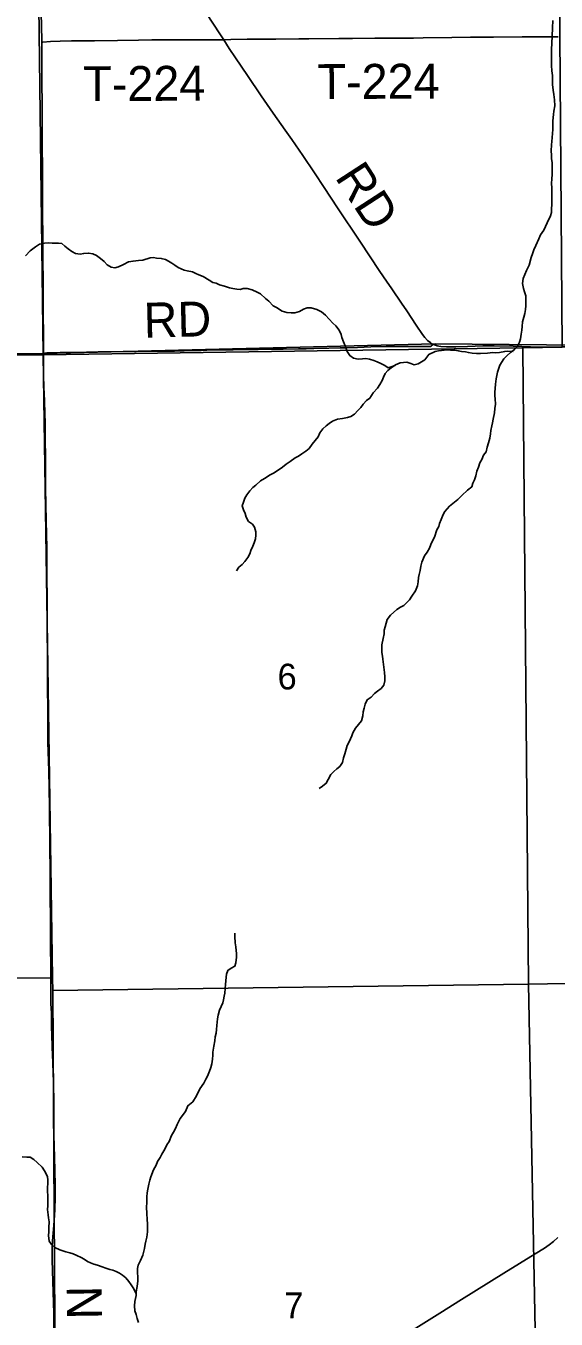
# Model space of a CAD drawing. Extents: x 1985906 to 2360102, y 891258 to 1222054.
# Drawn here: x 2077163 to 2081712, y 985131 to 996240 of the extents above; entities that cross this region are included whole.
import ezdxf

# ---------------------------------------------------------------- set-up
doc = ezdxf.new("R2010")
doc.units = 0
for name, color, linetype in [('GM_X_County_Road', 7, 'Continuous'), ('GM_X_County_Road_Text', 7, 'Continuous'), ('GM_X_Minor_River', 7, 'Continuous'), ('GM_X_Section', 7, 'Continuous'), ('GM_X_Section_Text', 7, 'Continuous'), ('GM_X_State_Route', 7, 'Continuous'), ('GM_X_Township', 7, 'Continuous'), ('GM_X_Township_Road', 7, 'Continuous'), ('GM_X_Township_Road_Text', 7, 'Continuous')]:
    doc.layers.add(name, color=color, linetype=linetype)

msp = doc.modelspace()

# ---------------------------------------------------------------- linework, layer by layer
at = {"layer": 'GM_X_County_Road'}
for points in [[(2077298, 996101), (2077296, 996253), (2077292, 996418), (2077290, 996548), (2077287, 996699), (2077284, 996831), (2077281, 997007), (2077279, 997117), (2077278, 997230), (2077278, 997336), (2077278, 997358)], [(2078861, 996121), (2078827, 996171), (2078711, 996346)], [(2077314, 993425), (2077313, 993563), (2077312, 993793), (2077310, 994039), (2077309, 994236), (2077307, 994367), (2077307, 994439), (2077306, 994618), (2077305, 994727), (2077305, 994901), (2077304, 995050), (2077303, 995173), (2077303, 995283), (2077302, 995418), (2077302, 995532), (2077301, 995618), (2077300, 995701), (2077298, 995892), (2077298, 996089), (2077298, 996101)], [(2080655, 993506), (2080647, 993510), (2080633, 993519), (2080620, 993528), (2080608, 993538), (2080586, 993562), (2080565, 993588), (2080510, 993669), (2080430, 993791), (2080385, 993859), (2080302, 993980), (2080256, 994048), (2080201, 994129), (2080028, 994390), (2079836, 994677), (2079721, 994851), (2079638, 994977), (2079538, 995128), (2079445, 995263), (2079388, 995344), (2079285, 995491), (2079182, 995640), (2079063, 995815), (2078961, 995965), (2078908, 996047), (2078861, 996121)], [(2077327, 992829), (2077326, 992908), (2077321, 993022), (2077316, 993137), (2077314, 993236), (2077314, 993416), (2077314, 993425)], [(2081926, 993466), (2081912, 993473), (2081896, 993478), (2081880, 993480), (2081858, 993482), (2081771, 993482), (2081591, 993481), (2081493, 993483), (2081345, 993488), (2081181, 993491), (2081082, 993491), (2080951, 993486), (2080853, 993483), (2080771, 993484), (2080723, 993486), (2080707, 993489), (2080691, 993492), (2080676, 993497), (2080661, 993503), (2080655, 993506)], [(2077332, 992290), (2077331, 992481), (2077329, 992744), (2077327, 992829)], [(2077403, 984999), (2077401, 985179), (2077387, 985639), (2077387, 985704), (2077388, 985754), (2077391, 985803), (2077403, 985934), (2077411, 986069), (2077415, 986181), (2077415, 986279), (2077411, 986409), (2077405, 986622), (2077403, 986704), (2077403, 986785), (2077402, 986982), (2077400, 987164), (2077397, 987250), (2077391, 987407), (2077388, 987458), (2077387, 987500), (2077386, 987545), (2077383, 987668), (2077381, 987761), (2077378, 987839), (2077377, 987904), (2077377, 987970), (2077377, 988102), (2077375, 988383), (2077373, 988557), (2077372, 988774), (2077370, 988965), (2077368, 989200), (2077364, 989528), (2077362, 989691), (2077359, 989841), (2077352, 990086), (2077352, 990217), (2077350, 990349), (2077348, 990578), (2077347, 990808), (2077346, 991070), (2077345, 991284), (2077341, 991546), (2077341, 991759), (2077337, 991989), (2077332, 992268), (2077332, 992290)]]:
    msp.add_lwpolyline(points, dxfattribs=at)
at = {"layer": 'GM_X_Minor_River'}
for points in [[(2081684, 996285), (2081681, 996222), (2081677, 996152), (2081673, 996034), (2081673, 995901), (2081675, 995855), (2081680, 995813), (2081682, 995738), (2081688, 995688), (2081694, 995650), (2081698, 995606), (2081700, 995552), (2081692, 995508), (2081690, 995479), (2081684, 995425), (2081683, 995385), (2081683, 995351), (2081681, 995315), (2081675, 995246), (2081673, 995218), (2081671, 995168), (2081673, 995130), (2081673, 995100), (2081677, 995064), (2081679, 995034), (2081679, 994994), (2081678, 994967), (2081674, 994923), (2081672, 994889), (2081674, 994847), (2081676, 994811), (2081676, 994775), (2081674, 994743), (2081674, 994700), (2081672, 994674), (2081672, 994636), (2081664, 994608), (2081636, 994548), (2081608, 994484), (2081578, 994445), (2081564, 994411), (2081538, 994353), (2081522, 994315), (2081510, 994281), (2081498, 994251), (2081482, 994186), (2081458, 994140), (2081430, 994070), (2081424, 994026), (2081432, 993984), (2081440, 993956), (2081452, 993921), (2081452, 993875), (2081453, 993835), (2081449, 993805), (2081445, 993769), (2081435, 993739), (2081423, 993697), (2081421, 993658), (2081417, 993626), (2081413, 993592), (2081407, 993552), (2081399, 993524), (2081381, 993490), (2081355, 993460), (2081320, 993434), (2081292, 993408), (2081264, 993379), (2081230, 993325), (2081210, 993265), (2081198, 993209), (2081192, 993161), (2081186, 993092), (2081186, 993062), (2081190, 993036), (2081191, 992990), (2081187, 992954), (2081183, 992916), (2081173, 992862)], [(2080327, 993323), (2080297, 993310), (2080271, 993304), (2080243, 993324), (2080208, 993340), (2080178, 993354), (2080148, 993366), (2080112, 993378), (2080079, 993384), (2080051, 993380), (2080015, 993376), (2079975, 993386), (2079942, 993408), (2079920, 993442), (2079902, 993491), (2079888, 993525), (2079873, 993563), (2079869, 993589), (2079851, 993625), (2079823, 993663), (2079797, 993687), (2079766, 993720), (2079732, 993754), (2079698, 993784), (2079659, 993804), (2079611, 993818), (2079575, 993818), (2079546, 993806), (2079510, 993788), (2079470, 993776), (2079438, 993774), (2079401, 993778), (2079363, 993790), (2079313, 993820), (2079284, 993836), (2079246, 993874), (2079218, 993899), (2079175, 993937), (2079147, 993953), (2079105, 993973), (2079062, 993985), (2079028, 993983), (2079000, 993977), (2078974, 993979), (2078939, 993983), (2078911, 993991), (2078867, 994005), (2078825, 994017), (2078794, 994029), (2078766, 994037), (2078734, 994057), (2078683, 994086), (2078647, 994102), (2078621, 994114), (2078591, 994126), (2078546, 994136), (2078520, 994142), (2078468, 994166), (2078441, 994184), (2078415, 994202), (2078387, 994218), (2078361, 994234), (2078324, 994242), (2078284, 994246), (2078258, 994250), (2078228, 994248), (2078167, 994228), (2078129, 994224), (2078083, 994220), (2078042, 994212), (2078000, 994190), (2077956, 994170), (2077926, 994162), (2077895, 994168), (2077861, 994188), (2077835, 994215), (2077804, 994241), (2077768, 994269), (2077738, 994281), (2077700, 994289), (2077659, 994285), (2077627, 994279), (2077587, 994285), (2077558, 994303), (2077524, 994325), (2077498, 994349), (2077470, 994371), (2077443, 994373), (2077413, 994373), (2077387, 994375), (2077355, 994377), (2077323, 994373), (2077280, 994365), (2077244, 994343), (2077200, 994307), (2077160, 994265)], [(2081343, 993442), (2081298, 993446), (2081272, 993444), (2081226, 993434), (2081196, 993432), (2081169, 993434), (2081123, 993430), (2081063, 993426), (2081028, 993426), (2080992, 993428), (2080960, 993434), (2080934, 993440), (2080901, 993444), (2080873, 993450), (2080843, 993454), (2080807, 993454), (2080776, 993456), (2080704, 993448), (2080674, 993442), (2080619, 993416), (2080585, 993372), (2080529, 993338), (2080493, 993328), (2080466, 993340), (2080432, 993350), (2080402, 993348), (2080374, 993346), (2080333, 993328), (2080297, 993304), (2080267, 993280), (2080245, 993254), (2080231, 993223), (2080221, 993193), (2080199, 993159), (2080179, 993127), (2080141, 993087), (2080114, 993043), (2080086, 993021), (2080058, 992991), (2080036, 992963), (2080012, 992936), (2079982, 992906), (2079952, 992886), (2079921, 992876), (2079879, 992868), (2079837, 992862), (2079793, 992844), (2079764, 992824), (2079738, 992804), (2079710, 992778), (2079684, 992744), (2079670, 992710), (2079618, 992646), (2079592, 992609), (2079565, 992587), (2079531, 992565), (2079503, 992543), (2079473, 992531), (2079429, 992499), (2079396, 992475), (2079364, 992449), (2079292, 992401), (2079258, 992383), (2079211, 992353), (2079177, 992331), (2079137, 992294), (2079111, 992276), (2079083, 992246), (2079057, 992212), (2079041, 992182), (2079029, 992150), (2079019, 992118), (2079031, 992084), (2079045, 992052), (2079053, 992019), (2079073, 991983), (2079106, 991959), (2079124, 991933), (2079136, 991895), (2079136, 991865), (2079132, 991835), (2079122, 991798), (2079110, 991770), (2079094, 991734), (2079084, 991706), (2079068, 991674), (2079040, 991640), (2079018, 991614), (2078990, 991590), (2078971, 991560)], [(2081173, 992862), (2081167, 992831), (2081161, 992805), (2081153, 992763), (2081149, 992735), (2081143, 992699), (2081133, 992659), (2081121, 992621), (2081111, 992582), (2081089, 992552), (2081075, 992514), (2081059, 992488), (2081047, 992450), (2081033, 992414), (2081023, 992374), (2081011, 992340), (2080999, 992311), (2080989, 992281), (2080953, 992251), (2080902, 992205), (2080868, 992173), (2080796, 992113), (2080756, 992069), (2080742, 992043), (2080725, 992000), (2080711, 991966), (2080707, 991940), (2080689, 991910), (2080669, 991848), (2080653, 991822), (2080637, 991786), (2080627, 991754), (2080605, 991719), (2080583, 991687), (2080561, 991633), (2080551, 991599), (2080545, 991563), (2080537, 991527), (2080531, 991501), (2080529, 991464), (2080523, 991430), (2080507, 991388), (2080475, 991340), (2080453, 991310), (2080405, 991262), (2080377, 991248), (2080345, 991226), (2080290, 991177), (2080262, 991141), (2080246, 991077), (2080238, 991049), (2080236, 991017), (2080228, 990979), (2080218, 990922), (2080216, 990890), (2080218, 990858), (2080223, 990826), (2080225, 990800), (2080233, 990732), (2080241, 990686), (2080243, 990649), (2080243, 990615), (2080233, 990577), (2080211, 990549), (2080181, 990525), (2080153, 990505), (2080125, 990475), (2080092, 990451), (2080074, 990413), (2080064, 990378), (2080058, 990348), (2080055, 990312), (2080041, 990270), (2080016, 990238), (2079992, 990208), (2079968, 990168), (2079958, 990142), (2079936, 990089), (2079920, 990059), (2079912, 990027), (2079898, 989987), (2079888, 989953), (2079878, 989911), (2079856, 989877), (2079830, 989859), (2079804, 989836), (2079778, 989808), (2079756, 989766), (2079740, 989734), (2079707, 989710), (2079679, 989690)], [(2078766, 987398), (2078768, 987424), (2078776, 987476), (2078784, 987520), (2078788, 987556), (2078794, 987586), (2078798, 987618), (2078800, 987653), (2078803, 987683), (2078807, 987711), (2078813, 987741), (2078825, 987785), (2078839, 987815), (2078853, 987849), (2078859, 987875), (2078865, 987906), (2078869, 987932), (2078873, 987972), (2078875, 988006), (2078879, 988038), (2078881, 988068), (2078885, 988094), (2078895, 988126), (2078925, 988146), (2078955, 988162), (2078965, 988191), (2078969, 988239), (2078969, 988271), (2078967, 988297), (2078963, 988329), (2078959, 988363), (2078955, 988419), (2078955, 988446)], [(2078129, 985101), (2078116, 985135), (2078108, 985171), (2078096, 985203), (2078094, 985244), (2078098, 985282), (2078108, 985334), (2078110, 985364), (2078118, 985410), (2078124, 985460), (2078124, 985487), (2078119, 985535), (2078119, 985567), (2078127, 985593), (2078145, 985635), (2078165, 985681), (2078179, 985737), (2078187, 985774), (2078193, 985800), (2078201, 985834), (2078205, 985880), (2078205, 985948), (2078203, 985988), (2078199, 986037), (2078197, 986093), (2078199, 986133), (2078201, 986181), (2078202, 986215), (2078208, 986247), (2078218, 986290), (2078226, 986324), (2078234, 986354), (2078258, 986412), (2078281, 986454), (2078291, 986484), (2078315, 986520), (2078329, 986547), (2078355, 986591), (2078373, 986627), (2078391, 986657), (2078413, 986709), (2078429, 986737), (2078445, 986769), (2078461, 986803), (2078487, 986854), (2078531, 986914), (2078551, 986964), (2078594, 986998), (2078626, 987050), (2078656, 987109), (2078690, 987159), (2078708, 987191), (2078722, 987217), (2078738, 987261), (2078750, 987291), (2078758, 987325), (2078764, 987365), (2078766, 987398)], [(2078109, 985349), (2078088, 985390), (2078067, 985424), (2078045, 985454), (2078019, 985485), (2077993, 985509), (2077966, 985527), (2077938, 985541), (2077910, 985551), (2077884, 985557), (2077849, 985569), (2077817, 985579), (2077777, 985593), (2077745, 985603), (2077716, 985615), (2077690, 985627), (2077662, 985647), (2077636, 985659), (2077601, 985678), (2077567, 985692), (2077539, 985700), (2077505, 985710), (2077454, 985726), (2077412, 985746), (2077381, 985772), (2077363, 985800), (2077357, 985850), (2077359, 985880), (2077359, 985917), (2077361, 985967), (2077357, 986001), (2077353, 986027), (2077348, 986073), (2077350, 986103), (2077352, 986150), (2077350, 986188), (2077348, 986232), (2077348, 986260), (2077350, 986300), (2077350, 986326), (2077348, 986352), (2077336, 986378), (2077322, 986405), (2077301, 986435), (2077259, 986475), (2077231, 986503), (2077198, 986523), (2077170, 986523), (2077132, 986525)]]:
    msp.add_lwpolyline(points, dxfattribs=at)
at = {"layer": 'GM_X_Section'}
for points in [[(2077242, 998805), (2081724, 998849), (2081764, 993479), (2081426, 993475), (2077312, 993413), (2077244, 998717)], [(2072012, 998684), (2077244, 998717), (2077312, 993413), (2072100, 993357)], [(2081764, 993479), (2086772, 993543), (2086819, 988103), (2081475, 988007), (2081426, 993475)], [(2077312, 993413), (2081426, 993475), (2081475, 988007), (2077395, 987955), (2077392, 988063)], [(2072100, 993357), (2077312, 993413), (2077392, 988063), (2072028, 988044), (2072004, 993356)], [(2081475, 988007), (2086819, 988103), (2086889, 982754), (2086145, 982727), (2081579, 982661)], [(2072028, 988044), (2077392, 988063), (2077395, 987955), (2077426, 982734), (2075713, 982752), (2075012, 982821), (2072059, 982735)], [(2077395, 987955), (2081475, 988007), (2081579, 982661), (2077433, 982640), (2077426, 982734)]]:
    msp.add_lwpolyline(points, close=True, dxfattribs=at)
at = {"layer": 'GM_X_State_Route'}
msp.add_lwpolyline([(2080487, 985040), (2080736, 985195), (2080878, 985284), (2081030, 985379), (2081264, 985527), (2081532, 985691), (2081613, 985741), (2081653, 985769), (2081691, 985799), (2081728, 985832)], dxfattribs=at)
at = {"layer": 'GM_X_Township'}
for points in [[(2093403, 993551), (2092330, 993551), (2087014, 993524), (2086787, 993555), (2085700, 993551), (2084443, 993529), (2084245, 993501), (2081946, 993496), (2080673, 993508), (2077314, 993425), (2072381, 993382), (2072065, 993379), (2072021, 996047), (2071959, 1001676), (2071889, 1006520), (2071887, 1008769), (2071861, 1011952)], [(2072047, 982707), (2072013, 988008), (2071996, 990692), (2071988, 991894), (2071978, 993380), (2072065, 993379), (2072381, 993382), (2077314, 993425), (2080673, 993508), (2081946, 993496), (2084245, 993501), (2084443, 993529), (2085700, 993551), (2086787, 993555), (2087014, 993524), (2092330, 993551), (2093403, 993551)]]:
    msp.add_lwpolyline(points, dxfattribs=at)
at = {"layer": 'GM_X_Township_Road'}
for points in [[(2077298, 996101), (2077307, 996101), (2077373, 996107), (2077456, 996110), (2077555, 996111), (2077752, 996113), (2077949, 996115), (2078128, 996117), (2078244, 996119), (2078375, 996120), (2078522, 996120), (2078702, 996120), (2078833, 996120), (2078861, 996121)], [(2078861, 996121), (2078921, 996123), (2079062, 996125), (2079177, 996125), (2079308, 996126), (2079504, 996129), (2079589, 996129), (2079847, 996131), (2079964, 996132), (2080158, 996134), (2080339, 996135), (2080489, 996136), (2080570, 996137), (2080816, 996141), (2080978, 996143), (2081174, 996144), (2081421, 996145), (2081731, 996147)], [(2077130, 993413), (2077229, 993415), (2077278, 993417), (2077295, 993420), (2077311, 993424), (2077314, 993425)], [(2077314, 993425), (2077325, 993428), (2077342, 993431), (2077359, 993431), (2077456, 993434), (2077516, 993434)], [(2077516, 993434), (2077684, 993437), (2077783, 993439), (2077997, 993442), (2078110, 993444), (2078243, 993445), (2078437, 993447), (2078521, 993450), (2078667, 993453), (2078766, 993456), (2078942, 993458), (2079057, 993459), (2079157, 993461), (2079272, 993463), (2079370, 993463), (2079502, 993466), (2079567, 993467), (2079633, 993468), (2079763, 993471), (2079859, 993475), (2079910, 993475), (2080008, 993477), (2080123, 993482), (2080254, 993485), (2080335, 993486), (2080483, 993486), (2080581, 993485), (2080623, 993485), (2080634, 993486), (2080640, 993488), (2080643, 993491), (2080647, 993495), (2080655, 993506)]]:
    msp.add_lwpolyline(points, dxfattribs=at)

# ---------------------------------------------------------------- texts
at = {"layer": 'GM_X_County_Road_Text'}
for s, rotation, p in [('RD', 303.025, (2079809, 994940)), ('N', 270.8379, (2077513, 985415))]:
    msp.add_text(s, height=300, rotation=rotation, dxfattribs=at).set_placement(p)
at = {"layer": 'GM_X_Section_Text'}
for s, p in [('6', (2079322, 990540)), ('7', (2079379, 985139))]:
    msp.add_text(s, height=221, rotation=0, dxfattribs=at).set_placement(p)
at = {"layer": 'GM_X_Township_Road_Text'}
for s, rotation, p in [('T-224', 0.2813, (2077655, 995593)), ('T-224', 0.2813, (2079665, 995611)), ('RD', 1.4271, (2078177, 993561))]:
    msp.add_text(s, height=300, rotation=rotation, dxfattribs=at).set_placement(p)

doc.saveas('drawing.dxf')
